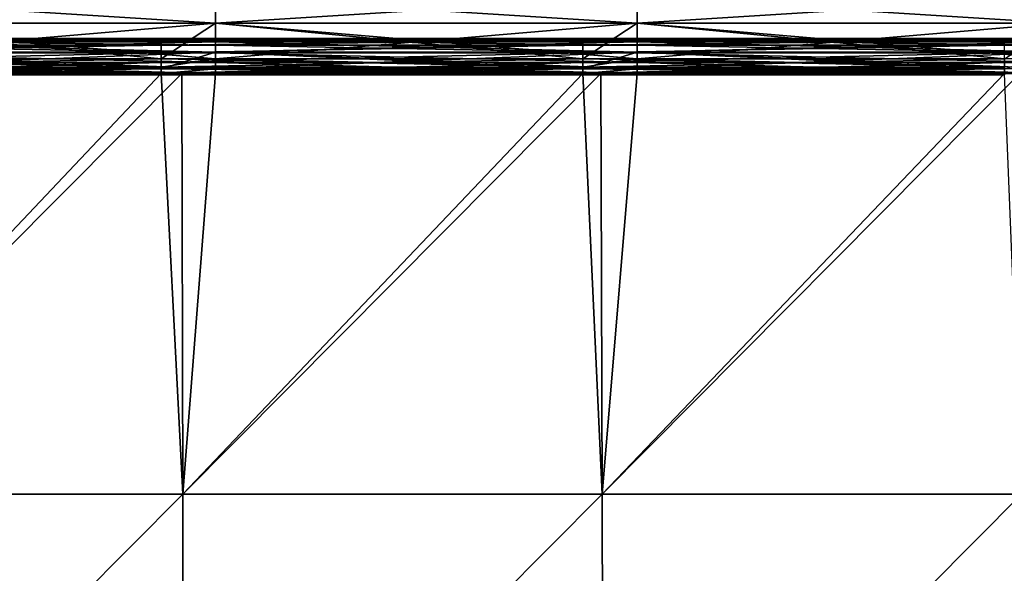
# Model space of a CAD drawing. Header units: millimetres. Extents: x -125 to 125, y -4 to 53.
# Tile 278 of 446: x 25 to 53, y 25 to 41. Entities that reach past the tile are written whole.
import ezdxf

# ---------------------------------------------------------------- set-up
doc = ezdxf.new("R2010")
doc.units = ezdxf.units.MM
doc.header["$LTSCALE"] = 65.185185
for name, color, linetype in [('507', 7, 'CONTINUOUS'), ('509', 7, 'CONTINUOUS'), ('516', 7, 'CONTINUOUS'), ('517', 7, 'CONTINUOUS'), ('544', 7, 'CONTINUOUS'), ('545', 7, 'CONTINUOUS'), ('570', 7, 'CONTINUOUS'), ('571', 7, 'CONTINUOUS'), ('575', 7, 'CONTINUOUS'), ('576', 7, 'CONTINUOUS')]:
    doc.layers.add(name, color=color, linetype=linetype)

msp = doc.modelspace()

# ---------------------------------------------------------------- linework, layer by layer
at = {"layer": '507', "color": 7, "linetype": 'CONTINUOUS'}
for points in [[(17.808, 39.116, 124.659), (17.823, 27.182, 124.763), (29.099, 39.116, 124.659), (17.808, 39.116, 124.659)], [(17.823, 27.182, 124.763), (29.705, 27.182, 124.763), (29.099, 39.116, 124.659), (17.823, 27.182, 124.763)], [(29.099, 39.116, 124.659), (29.705, 27.182, 124.763), (29.681, 39.116, 124.659), (29.099, 39.116, 124.659)], [(29.681, 39.116, 124.659), (29.705, 27.182, 124.763), (41.045, 39.116, 124.659), (29.681, 39.116, 124.659)], [(29.705, 27.182, 124.763), (41.588, 27.182, 124.763), (41.045, 39.116, 124.659), (29.705, 27.182, 124.763)], [(41.045, 39.116, 124.659), (41.588, 27.182, 124.763), (41.553, 39.116, 124.659), (41.045, 39.116, 124.659)], [(41.553, 39.116, 124.659), (41.588, 27.182, 124.763), (52.992, 39.116, 124.659), (41.553, 39.116, 124.659)], [(41.588, 27.182, 124.763), (53.47, 27.182, 124.763), (52.992, 39.116, 124.659), (41.588, 27.182, 124.763)], [(29.705, 27.182, 124.763), (17.823, 27.182, 124.763), (17.838, 15.236, 124.867), (29.705, 27.182, 124.763)], [(29.705, 27.182, 124.763), (17.838, 15.236, 124.867), (29.73, 15.236, 124.867), (29.705, 27.182, 124.763)], [(41.588, 27.182, 124.763), (29.705, 27.182, 124.763), (29.73, 15.236, 124.867), (41.588, 27.182, 124.763)], [(41.588, 27.182, 124.763), (29.73, 15.236, 124.867), (41.622, 15.236, 124.867), (41.588, 27.182, 124.763)], [(53.47, 27.182, 124.763), (41.588, 27.182, 124.763), (41.622, 15.236, 124.867), (53.47, 27.182, 124.763)], [(53.47, 27.182, 124.763), (41.622, 15.236, 124.867), (53.514, 15.236, 124.867), (53.47, 27.182, 124.763)]]:
    msp.add_3dface(points, dxfattribs=at)
at = {"layer": '509', "color": 7, "linetype": 'CONTINUOUS'}
for points in [[(29.681, 39.116, -124.659), (17.823, 27.182, -124.763), (18.687, 39.116, -124.659), (29.681, 39.116, -124.659)], [(29.705, 27.182, -124.763), (17.823, 27.182, -124.763), (29.681, 39.116, -124.659), (29.705, 27.182, -124.763)], [(30.634, 39.116, -124.659), (29.705, 27.182, -124.763), (29.681, 39.116, -124.659), (30.634, 39.116, -124.659)], [(41.553, 39.116, -124.659), (29.705, 27.182, -124.763), (30.634, 39.116, -124.659), (41.553, 39.116, -124.659)], [(41.588, 27.182, -124.763), (29.705, 27.182, -124.763), (41.553, 39.116, -124.659), (41.588, 27.182, -124.763)], [(42.58, 39.116, -124.659), (41.588, 27.182, -124.763), (41.553, 39.116, -124.659), (42.58, 39.116, -124.659)], [(53.425, 39.116, -124.659), (41.588, 27.182, -124.763), (42.58, 39.116, -124.659), (53.425, 39.116, -124.659)], [(53.47, 27.182, -124.763), (41.588, 27.182, -124.763), (53.425, 39.116, -124.659), (53.47, 27.182, -124.763)], [(17.823, 27.182, -124.763), (29.705, 27.182, -124.763), (17.838, 15.236, -124.867), (17.823, 27.182, -124.763)], [(29.705, 27.182, -124.763), (29.73, 15.236, -124.867), (17.838, 15.236, -124.867), (29.705, 27.182, -124.763)], [(29.705, 27.182, -124.763), (41.588, 27.182, -124.763), (29.73, 15.236, -124.867), (29.705, 27.182, -124.763)], [(41.588, 27.182, -124.763), (41.622, 15.236, -124.867), (29.73, 15.236, -124.867), (41.588, 27.182, -124.763)], [(41.588, 27.182, -124.763), (53.47, 27.182, -124.763), (41.622, 15.236, -124.867), (41.588, 27.182, -124.763)], [(53.47, 27.182, -124.763), (53.514, 15.236, -124.867), (41.622, 15.236, -124.867), (53.47, 27.182, -124.763)]]:
    msp.add_3dface(points, dxfattribs=at)
at = {"layer": '516', "linetype": 'CONTINUOUS'}
for points in [[(18.689, 40.107, 123.669), (30.635, 40.015, 122.663), (18.689, 40.015, 122.663), (18.689, 40.107, 123.669)], [(29.099, 40.107, 123.669), (30.635, 40.015, 122.663), (18.689, 40.107, 123.669), (29.099, 40.107, 123.669)], [(30.635, 40.015, 122.663), (30.635, 39.723, 121.697), (18.689, 40.015, 122.663), (30.635, 40.015, 122.663)], [(18.689, 40.015, 122.663), (30.635, 39.723, 121.697), (18.689, 39.723, 121.697), (18.689, 40.015, 122.663)], [(30.635, 40.107, 123.669), (30.635, 40.015, 122.663), (29.099, 40.107, 123.669), (30.635, 40.107, 123.669)], [(30.635, 40.107, 123.669), (42.582, 40.015, 122.663), (30.635, 40.015, 122.663), (30.635, 40.107, 123.669)], [(41.045, 40.107, 123.669), (42.582, 40.015, 122.663), (30.635, 40.107, 123.669), (41.045, 40.107, 123.669)], [(30.635, 40.015, 122.663), (42.582, 39.723, 121.697), (30.635, 39.723, 121.697), (30.635, 40.015, 122.663)], [(42.582, 40.015, 122.663), (42.582, 39.723, 121.697), (30.635, 40.015, 122.663), (42.582, 40.015, 122.663)], [(42.582, 40.107, 123.669), (42.582, 40.015, 122.663), (41.045, 40.107, 123.669), (42.582, 40.107, 123.669)], [(42.582, 40.107, 123.669), (54.528, 40.015, 122.663), (42.582, 40.015, 122.663), (42.582, 40.107, 123.669)], [(52.992, 40.107, 123.669), (54.528, 40.015, 122.663), (42.582, 40.107, 123.669), (52.992, 40.107, 123.669)], [(54.528, 40.015, 122.663), (54.528, 39.723, 121.697), (42.582, 40.015, 122.663), (54.528, 40.015, 122.663)], [(42.582, 40.015, 122.663), (54.528, 39.723, 121.697), (42.582, 39.723, 121.697), (42.582, 40.015, 122.663)], [(18.689, 39.243, 120.809), (18.689, 39.723, 121.697), (29.099, 39.243, 120.809), (18.689, 39.243, 120.809)], [(18.689, 39.723, 121.697), (30.635, 39.243, 120.809), (29.099, 39.243, 120.809), (18.689, 39.723, 121.697)], [(30.635, 39.723, 121.697), (30.635, 39.243, 120.809), (18.689, 39.723, 121.697), (30.635, 39.723, 121.697)], [(30.635, 39.243, 120.809), (30.635, 39.723, 121.697), (41.045, 39.243, 120.809), (30.635, 39.243, 120.809)], [(30.635, 39.723, 121.697), (42.582, 39.243, 120.809), (41.045, 39.243, 120.809), (30.635, 39.723, 121.697)], [(42.582, 39.723, 121.697), (42.582, 39.243, 120.809), (30.635, 39.723, 121.697), (42.582, 39.723, 121.697)], [(42.582, 39.243, 120.809), (42.582, 39.723, 121.697), (52.992, 39.243, 120.809), (42.582, 39.243, 120.809)], [(54.528, 39.723, 121.697), (54.528, 39.243, 120.809), (42.582, 39.723, 121.697), (54.528, 39.723, 121.697)], [(42.582, 39.723, 121.697), (54.528, 39.243, 120.809), (52.992, 39.243, 120.809), (42.582, 39.723, 121.697)]]:
    msp.add_3dface(points, dxfattribs=at)
at = {"layer": '517', "linetype": 'CONTINUOUS'}
for points in [[(30.638, 40.545, 118.539), (30.638, 41.296, 117.432), (18.691, 40.545, 118.539), (30.638, 40.545, 118.539)], [(18.691, 40.545, 118.539), (30.638, 41.296, 117.432), (18.691, 41.296, 117.432), (18.691, 40.545, 118.539)], [(42.584, 40.545, 118.539), (42.584, 41.296, 117.432), (30.638, 40.545, 118.539), (42.584, 40.545, 118.539)], [(30.638, 40.545, 118.539), (42.584, 41.296, 117.432), (30.638, 41.296, 117.432), (30.638, 40.545, 118.539)], [(42.584, 40.545, 118.539), (54.531, 41.296, 117.432), (42.584, 41.296, 117.432), (42.584, 40.545, 118.539)], [(54.531, 40.545, 118.539), (54.531, 41.296, 117.432), (42.584, 40.545, 118.539), (54.531, 40.545, 118.539)], [(29.099, 39.529, 119.407), (30.638, 40.545, 118.539), (18.691, 39.529, 119.407), (29.099, 39.529, 119.407)], [(18.691, 39.529, 119.407), (30.638, 40.545, 118.539), (18.691, 40.545, 118.539), (18.691, 39.529, 119.407)], [(30.638, 39.529, 119.407), (30.638, 40.545, 118.539), (29.099, 39.529, 119.407), (30.638, 39.529, 119.407)], [(41.045, 39.529, 119.407), (42.584, 40.545, 118.539), (30.638, 39.529, 119.407), (41.045, 39.529, 119.407)], [(30.638, 39.529, 119.407), (42.584, 40.545, 118.539), (30.638, 40.545, 118.539), (30.638, 39.529, 119.407)], [(42.584, 39.529, 119.407), (42.584, 40.545, 118.539), (41.045, 39.529, 119.407), (42.584, 39.529, 119.407)], [(42.584, 39.529, 119.407), (54.531, 40.545, 118.539), (42.584, 40.545, 118.539), (42.584, 39.529, 119.407)], [(52.992, 39.529, 119.407), (54.531, 40.545, 118.539), (42.584, 39.529, 119.407), (52.992, 39.529, 119.407)]]:
    msp.add_3dface(points, dxfattribs=at)
at = {"layer": '544', "linetype": 'CONTINUOUS'}
for points in [[(30.638, 41.296, -117.432), (30.638, 40.545, -118.539), (18.691, 41.296, -117.432), (30.638, 41.296, -117.432)], [(18.691, 41.296, -117.432), (30.638, 40.545, -118.539), (18.691, 40.545, -118.539), (18.691, 41.296, -117.432)], [(42.584, 41.296, -117.432), (42.584, 40.545, -118.539), (30.638, 41.296, -117.432), (42.584, 41.296, -117.432)], [(30.638, 41.296, -117.432), (42.584, 40.545, -118.539), (30.638, 40.545, -118.539), (30.638, 41.296, -117.432)], [(54.531, 41.296, -117.432), (54.531, 40.545, -118.539), (42.584, 41.296, -117.432), (54.531, 41.296, -117.432)], [(42.584, 41.296, -117.432), (54.531, 40.545, -118.539), (42.584, 40.545, -118.539), (42.584, 41.296, -117.432)], [(30.638, 40.545, -118.539), (30.638, 39.529, -119.407), (18.691, 40.545, -118.539), (30.638, 40.545, -118.539)], [(18.691, 40.545, -118.539), (30.638, 39.529, -119.407), (29.099, 39.529, -119.407), (18.691, 40.545, -118.539)], [(18.691, 39.529, -119.407), (18.691, 40.545, -118.539), (29.099, 39.529, -119.407), (18.691, 39.529, -119.407)], [(30.638, 39.529, -119.407), (30.638, 40.545, -118.539), (41.045, 39.529, -119.407), (30.638, 39.529, -119.407)], [(30.638, 40.545, -118.539), (42.584, 39.529, -119.407), (41.045, 39.529, -119.407), (30.638, 40.545, -118.539)], [(42.584, 40.545, -118.539), (42.584, 39.529, -119.407), (30.638, 40.545, -118.539), (42.584, 40.545, -118.539)], [(54.531, 40.545, -118.539), (54.531, 39.529, -119.407), (42.584, 40.545, -118.539), (54.531, 40.545, -118.539)], [(42.584, 40.545, -118.539), (54.531, 39.529, -119.407), (52.992, 39.529, -119.407), (42.584, 40.545, -118.539)], [(42.584, 39.529, -119.407), (42.584, 40.545, -118.539), (52.992, 39.529, -119.407), (42.584, 39.529, -119.407)]]:
    msp.add_3dface(points, dxfattribs=at)
at = {"layer": '545', "linetype": 'CONTINUOUS'}
for points in [[(18.687, 40.107, -123.669), (18.688, 40.015, -122.663), (30.634, 40.107, -123.669), (18.687, 40.107, -123.669)], [(30.634, 40.107, -123.669), (18.688, 40.015, -122.663), (30.634, 40.015, -122.663), (30.634, 40.107, -123.669)], [(18.688, 40.015, -122.663), (18.688, 39.723, -121.697), (30.634, 40.015, -122.663), (18.688, 40.015, -122.663)], [(30.634, 40.015, -122.663), (18.688, 39.723, -121.697), (30.635, 39.723, -121.697), (30.634, 40.015, -122.663)], [(42.58, 40.107, -123.669), (30.634, 40.015, -122.663), (42.581, 40.015, -122.663), (42.58, 40.107, -123.669)], [(30.634, 40.107, -123.669), (30.634, 40.015, -122.663), (42.58, 40.107, -123.669), (30.634, 40.107, -123.669)], [(30.634, 40.015, -122.663), (30.635, 39.723, -121.697), (42.581, 40.015, -122.663), (30.634, 40.015, -122.663)], [(42.581, 40.015, -122.663), (30.635, 39.723, -121.697), (42.581, 39.723, -121.697), (42.581, 40.015, -122.663)], [(42.58, 40.107, -123.669), (42.581, 40.015, -122.663), (54.527, 40.107, -123.669), (42.58, 40.107, -123.669)], [(54.527, 40.107, -123.669), (42.581, 40.015, -122.663), (54.527, 40.015, -122.663), (54.527, 40.107, -123.669)], [(54.527, 40.015, -122.663), (42.581, 39.723, -121.697), (54.528, 39.723, -121.697), (54.527, 40.015, -122.663)], [(42.581, 40.015, -122.663), (42.581, 39.723, -121.697), (54.527, 40.015, -122.663), (42.581, 40.015, -122.663)], [(18.688, 39.723, -121.697), (18.689, 39.243, -120.809), (30.635, 39.723, -121.697), (18.688, 39.723, -121.697)], [(30.635, 39.723, -121.697), (18.689, 39.243, -120.809), (29.099, 39.243, -120.809), (30.635, 39.723, -121.697)], [(30.635, 39.243, -120.809), (30.635, 39.723, -121.697), (29.099, 39.243, -120.809), (30.635, 39.243, -120.809)], [(42.581, 39.723, -121.697), (30.635, 39.243, -120.809), (41.045, 39.243, -120.809), (42.581, 39.723, -121.697)], [(30.635, 39.723, -121.697), (30.635, 39.243, -120.809), (42.581, 39.723, -121.697), (30.635, 39.723, -121.697)], [(42.582, 39.243, -120.809), (42.581, 39.723, -121.697), (41.045, 39.243, -120.809), (42.582, 39.243, -120.809)], [(42.581, 39.723, -121.697), (42.582, 39.243, -120.809), (54.528, 39.723, -121.697), (42.581, 39.723, -121.697)], [(54.528, 39.723, -121.697), (42.582, 39.243, -120.809), (52.992, 39.243, -120.809), (54.528, 39.723, -121.697)]]:
    msp.add_3dface(points, dxfattribs=at)
at = {"layer": '570', "linetype": 'CONTINUOUS'}
for points in [[(17.152, 39.529, -119.407), (18.691, 39.529, -119.407), (29.099, 39.292, -119.619), (17.152, 39.529, -119.407)], [(17.152, 39.529, -119.407), (29.099, 39.292, -119.619), (17.152, 39.292, -119.619), (17.152, 39.529, -119.407)], [(18.691, 39.529, -119.407), (29.099, 39.529, -119.407), (29.099, 39.292, -119.619), (18.691, 39.529, -119.407)], [(29.099, 39.529, -119.407), (30.638, 39.529, -119.407), (41.045, 39.292, -119.619), (29.099, 39.529, -119.407)], [(29.099, 39.529, -119.407), (41.045, 39.292, -119.619), (29.099, 39.292, -119.619), (29.099, 39.529, -119.407)], [(30.638, 39.529, -119.407), (41.045, 39.529, -119.407), (41.045, 39.292, -119.619), (30.638, 39.529, -119.407)], [(41.045, 39.529, -119.407), (52.992, 39.292, -119.619), (41.045, 39.292, -119.619), (41.045, 39.529, -119.407)], [(41.045, 39.529, -119.407), (42.584, 39.529, -119.407), (52.992, 39.292, -119.619), (41.045, 39.529, -119.407)], [(42.584, 39.529, -119.407), (52.992, 39.529, -119.407), (52.992, 39.292, -119.619), (42.584, 39.529, -119.407)], [(17.152, 39.292, -119.619), (29.099, 39.135, -119.895), (17.152, 39.135, -119.895), (17.152, 39.292, -119.619)], [(29.099, 39.292, -119.619), (29.099, 39.135, -119.895), (17.152, 39.292, -119.619), (29.099, 39.292, -119.619)], [(29.099, 39.243, -120.809), (18.689, 39.243, -120.809), (17.152, 39.109, -120.521), (29.099, 39.243, -120.809)], [(29.099, 39.109, -120.521), (29.099, 39.243, -120.809), (17.152, 39.109, -120.521), (29.099, 39.109, -120.521)], [(17.152, 39.135, -119.895), (29.099, 39.071, -120.206), (17.152, 39.071, -120.206), (17.152, 39.135, -119.895)], [(29.099, 39.135, -119.895), (29.099, 39.071, -120.206), (17.152, 39.135, -119.895), (29.099, 39.135, -119.895)], [(17.152, 39.071, -120.206), (29.099, 39.109, -120.521), (17.152, 39.109, -120.521), (17.152, 39.071, -120.206)], [(29.099, 39.071, -120.206), (29.099, 39.109, -120.521), (17.152, 39.071, -120.206), (29.099, 39.071, -120.206)], [(41.045, 39.292, -119.619), (41.045, 39.135, -119.895), (29.099, 39.292, -119.619), (41.045, 39.292, -119.619)], [(29.099, 39.292, -119.619), (41.045, 39.135, -119.895), (29.099, 39.135, -119.895), (29.099, 39.292, -119.619)], [(30.635, 39.243, -120.809), (29.099, 39.243, -120.809), (29.099, 39.109, -120.521), (30.635, 39.243, -120.809)], [(41.045, 39.243, -120.809), (30.635, 39.243, -120.809), (29.099, 39.109, -120.521), (41.045, 39.243, -120.809)], [(41.045, 39.109, -120.521), (41.045, 39.243, -120.809), (29.099, 39.109, -120.521), (41.045, 39.109, -120.521)], [(29.099, 39.135, -119.895), (41.045, 39.071, -120.206), (29.099, 39.071, -120.206), (29.099, 39.135, -119.895)], [(41.045, 39.135, -119.895), (41.045, 39.071, -120.206), (29.099, 39.135, -119.895), (41.045, 39.135, -119.895)], [(29.099, 39.071, -120.206), (41.045, 39.109, -120.521), (29.099, 39.109, -120.521), (29.099, 39.071, -120.206)], [(41.045, 39.071, -120.206), (41.045, 39.109, -120.521), (29.099, 39.071, -120.206), (41.045, 39.071, -120.206)], [(41.045, 39.292, -119.619), (52.992, 39.135, -119.895), (41.045, 39.135, -119.895), (41.045, 39.292, -119.619)], [(52.992, 39.292, -119.619), (52.992, 39.135, -119.895), (41.045, 39.292, -119.619), (52.992, 39.292, -119.619)], [(42.582, 39.243, -120.809), (41.045, 39.243, -120.809), (41.045, 39.109, -120.521), (42.582, 39.243, -120.809)], [(52.992, 39.243, -120.809), (42.582, 39.243, -120.809), (41.045, 39.109, -120.521), (52.992, 39.243, -120.809)], [(52.992, 39.109, -120.521), (52.992, 39.243, -120.809), (41.045, 39.109, -120.521), (52.992, 39.109, -120.521)], [(41.045, 39.135, -119.895), (52.992, 39.071, -120.206), (41.045, 39.071, -120.206), (41.045, 39.135, -119.895)], [(52.992, 39.135, -119.895), (52.992, 39.071, -120.206), (41.045, 39.135, -119.895), (52.992, 39.135, -119.895)], [(41.045, 39.071, -120.206), (52.992, 39.109, -120.521), (41.045, 39.109, -120.521), (41.045, 39.071, -120.206)], [(52.992, 39.071, -120.206), (52.992, 39.109, -120.521), (41.045, 39.071, -120.206), (52.992, 39.071, -120.206)]]:
    msp.add_3dface(points, dxfattribs=at)
at = {"layer": '571', "linetype": 'CONTINUOUS'}
for points in [[(18.687, 40.107, -123.669), (30.634, 40.107, -123.669), (30.634, 40.057, -123.974), (18.687, 40.107, -123.669)], [(18.687, 40.057, -123.974), (18.687, 40.107, -123.669), (30.634, 40.057, -123.974), (18.687, 40.057, -123.974)], [(18.687, 39.915, -124.248), (18.687, 40.057, -123.974), (30.634, 39.915, -124.248), (18.687, 39.915, -124.248)], [(30.634, 39.915, -124.248), (18.687, 40.057, -123.974), (30.634, 40.057, -123.974), (30.634, 39.915, -124.248)], [(18.687, 39.696, -124.467), (18.687, 39.915, -124.248), (30.634, 39.696, -124.467), (18.687, 39.696, -124.467)], [(30.634, 39.696, -124.467), (18.687, 39.915, -124.248), (30.634, 39.915, -124.248), (30.634, 39.696, -124.467)], [(30.634, 40.057, -123.974), (30.634, 40.107, -123.669), (42.58, 40.057, -123.974), (30.634, 40.057, -123.974)], [(30.634, 40.107, -123.669), (42.58, 40.107, -123.669), (42.58, 40.057, -123.974), (30.634, 40.107, -123.669)], [(30.634, 39.915, -124.248), (30.634, 40.057, -123.974), (42.58, 39.915, -124.248), (30.634, 39.915, -124.248)], [(42.58, 39.915, -124.248), (30.634, 40.057, -123.974), (42.58, 40.057, -123.974), (42.58, 39.915, -124.248)], [(30.634, 39.696, -124.467), (30.634, 39.915, -124.248), (42.58, 39.696, -124.467), (30.634, 39.696, -124.467)], [(42.58, 39.696, -124.467), (30.634, 39.915, -124.248), (42.58, 39.915, -124.248), (42.58, 39.696, -124.467)], [(42.58, 40.057, -123.974), (42.58, 40.107, -123.669), (54.527, 40.057, -123.974), (42.58, 40.057, -123.974)], [(42.58, 40.107, -123.669), (54.527, 40.107, -123.669), (54.527, 40.057, -123.974), (42.58, 40.107, -123.669)], [(54.527, 39.915, -124.248), (42.58, 40.057, -123.974), (54.527, 40.057, -123.974), (54.527, 39.915, -124.248)], [(42.58, 39.915, -124.248), (42.58, 40.057, -123.974), (54.527, 39.915, -124.248), (42.58, 39.915, -124.248)], [(54.527, 39.696, -124.467), (42.58, 39.915, -124.248), (54.527, 39.915, -124.248), (54.527, 39.696, -124.467)], [(42.58, 39.696, -124.467), (42.58, 39.915, -124.248), (54.527, 39.696, -124.467), (42.58, 39.696, -124.467)], [(30.634, 39.421, -124.608), (18.687, 39.696, -124.467), (30.634, 39.696, -124.467), (30.634, 39.421, -124.608)], [(18.687, 39.421, -124.608), (18.687, 39.696, -124.467), (30.634, 39.421, -124.608), (18.687, 39.421, -124.608)], [(30.634, 39.421, -124.608), (30.634, 39.696, -124.467), (42.58, 39.421, -124.608), (30.634, 39.421, -124.608)], [(42.58, 39.421, -124.608), (30.634, 39.696, -124.467), (42.58, 39.696, -124.467), (42.58, 39.421, -124.608)], [(42.58, 39.421, -124.608), (42.58, 39.696, -124.467), (54.527, 39.421, -124.608), (42.58, 39.421, -124.608)], [(54.527, 39.421, -124.608), (42.58, 39.696, -124.467), (54.527, 39.696, -124.467), (54.527, 39.421, -124.608)], [(30.634, 39.116, -124.659), (29.681, 39.116, -124.659), (18.687, 39.421, -124.608), (30.634, 39.116, -124.659)], [(30.634, 39.116, -124.659), (18.687, 39.421, -124.608), (30.634, 39.421, -124.608), (30.634, 39.116, -124.659)], [(29.681, 39.116, -124.659), (18.687, 39.116, -124.659), (18.687, 39.421, -124.608), (29.681, 39.116, -124.659)], [(41.553, 39.116, -124.659), (30.634, 39.116, -124.659), (30.634, 39.421, -124.608), (41.553, 39.116, -124.659)], [(42.58, 39.116, -124.659), (41.553, 39.116, -124.659), (30.634, 39.421, -124.608), (42.58, 39.116, -124.659)], [(42.58, 39.116, -124.659), (30.634, 39.421, -124.608), (42.58, 39.421, -124.608), (42.58, 39.116, -124.659)], [(54.527, 39.116, -124.659), (53.425, 39.116, -124.659), (42.58, 39.421, -124.608), (54.527, 39.116, -124.659)], [(54.527, 39.116, -124.659), (42.58, 39.421, -124.608), (54.527, 39.421, -124.608), (54.527, 39.116, -124.659)], [(53.425, 39.116, -124.659), (42.58, 39.116, -124.659), (42.58, 39.421, -124.608), (53.425, 39.116, -124.659)]]:
    msp.add_3dface(points, dxfattribs=at)
at = {"layer": '575', "linetype": 'CONTINUOUS'}
for points in [[(29.099, 39.292, 119.619), (29.099, 39.529, 119.407), (17.152, 39.292, 119.619), (29.099, 39.292, 119.619)], [(29.099, 39.529, 119.407), (18.691, 39.529, 119.407), (17.152, 39.292, 119.619), (29.099, 39.529, 119.407)], [(30.638, 39.529, 119.407), (29.099, 39.529, 119.407), (29.099, 39.292, 119.619), (30.638, 39.529, 119.407)], [(41.045, 39.292, 119.619), (41.045, 39.529, 119.407), (29.099, 39.292, 119.619), (41.045, 39.292, 119.619)], [(41.045, 39.529, 119.407), (30.638, 39.529, 119.407), (29.099, 39.292, 119.619), (41.045, 39.529, 119.407)], [(52.992, 39.529, 119.407), (42.584, 39.529, 119.407), (41.045, 39.292, 119.619), (52.992, 39.529, 119.407)], [(52.992, 39.292, 119.619), (52.992, 39.529, 119.407), (41.045, 39.292, 119.619), (52.992, 39.292, 119.619)], [(42.584, 39.529, 119.407), (41.045, 39.529, 119.407), (41.045, 39.292, 119.619), (42.584, 39.529, 119.407)], [(17.152, 39.135, 119.895), (29.099, 39.292, 119.619), (17.152, 39.292, 119.619), (17.152, 39.135, 119.895)], [(29.099, 39.135, 119.895), (29.099, 39.292, 119.619), (17.152, 39.135, 119.895), (29.099, 39.135, 119.895)], [(17.152, 39.243, 120.809), (18.689, 39.243, 120.809), (29.099, 39.109, 120.521), (17.152, 39.243, 120.809)], [(17.152, 39.243, 120.809), (29.099, 39.109, 120.521), (17.152, 39.109, 120.521), (17.152, 39.243, 120.809)], [(29.099, 39.071, 120.206), (29.099, 39.135, 119.895), (17.152, 39.071, 120.206), (29.099, 39.071, 120.206)], [(17.152, 39.071, 120.206), (29.099, 39.135, 119.895), (17.152, 39.135, 119.895), (17.152, 39.071, 120.206)], [(29.099, 39.109, 120.521), (29.099, 39.071, 120.206), (17.152, 39.109, 120.521), (29.099, 39.109, 120.521)], [(17.152, 39.109, 120.521), (29.099, 39.071, 120.206), (17.152, 39.071, 120.206), (17.152, 39.109, 120.521)], [(18.689, 39.243, 120.809), (29.099, 39.243, 120.809), (29.099, 39.109, 120.521), (18.689, 39.243, 120.809)], [(41.045, 39.135, 119.895), (41.045, 39.292, 119.619), (29.099, 39.135, 119.895), (41.045, 39.135, 119.895)], [(29.099, 39.135, 119.895), (41.045, 39.292, 119.619), (29.099, 39.292, 119.619), (29.099, 39.135, 119.895)], [(29.099, 39.243, 120.809), (30.635, 39.243, 120.809), (41.045, 39.109, 120.521), (29.099, 39.243, 120.809)], [(29.099, 39.243, 120.809), (41.045, 39.109, 120.521), (29.099, 39.109, 120.521), (29.099, 39.243, 120.809)], [(41.045, 39.071, 120.206), (41.045, 39.135, 119.895), (29.099, 39.071, 120.206), (41.045, 39.071, 120.206)], [(29.099, 39.071, 120.206), (41.045, 39.135, 119.895), (29.099, 39.135, 119.895), (29.099, 39.071, 120.206)], [(29.099, 39.109, 120.521), (41.045, 39.071, 120.206), (29.099, 39.071, 120.206), (29.099, 39.109, 120.521)], [(41.045, 39.109, 120.521), (41.045, 39.071, 120.206), (29.099, 39.109, 120.521), (41.045, 39.109, 120.521)], [(30.635, 39.243, 120.809), (41.045, 39.243, 120.809), (41.045, 39.109, 120.521), (30.635, 39.243, 120.809)], [(52.992, 39.135, 119.895), (52.992, 39.292, 119.619), (41.045, 39.135, 119.895), (52.992, 39.135, 119.895)], [(41.045, 39.135, 119.895), (52.992, 39.292, 119.619), (41.045, 39.292, 119.619), (41.045, 39.135, 119.895)], [(41.045, 39.243, 120.809), (52.992, 39.109, 120.521), (41.045, 39.109, 120.521), (41.045, 39.243, 120.809)], [(41.045, 39.243, 120.809), (42.582, 39.243, 120.809), (52.992, 39.109, 120.521), (41.045, 39.243, 120.809)], [(52.992, 39.071, 120.206), (52.992, 39.135, 119.895), (41.045, 39.071, 120.206), (52.992, 39.071, 120.206)], [(41.045, 39.071, 120.206), (52.992, 39.135, 119.895), (41.045, 39.135, 119.895), (41.045, 39.071, 120.206)], [(52.992, 39.109, 120.521), (52.992, 39.071, 120.206), (41.045, 39.109, 120.521), (52.992, 39.109, 120.521)], [(41.045, 39.109, 120.521), (52.992, 39.071, 120.206), (41.045, 39.071, 120.206), (41.045, 39.109, 120.521)], [(42.582, 39.243, 120.809), (52.992, 39.243, 120.809), (52.992, 39.109, 120.521), (42.582, 39.243, 120.809)]]:
    msp.add_3dface(points, dxfattribs=at)
at = {"layer": '576', "linetype": 'CONTINUOUS'}
for points in [[(29.099, 40.107, 123.669), (18.689, 40.107, 123.669), (17.152, 40.057, 123.974), (29.099, 40.107, 123.669)], [(29.099, 40.057, 123.974), (29.099, 40.107, 123.669), (17.152, 40.057, 123.974), (29.099, 40.057, 123.974)], [(17.152, 39.915, 124.248), (29.099, 40.057, 123.974), (17.152, 40.057, 123.974), (17.152, 39.915, 124.248)], [(29.099, 39.915, 124.248), (29.099, 40.057, 123.974), (17.152, 39.915, 124.248), (29.099, 39.915, 124.248)], [(29.099, 39.696, 124.467), (29.099, 39.915, 124.248), (17.152, 39.696, 124.467), (29.099, 39.696, 124.467)], [(17.152, 39.696, 124.467), (29.099, 39.915, 124.248), (17.152, 39.915, 124.248), (17.152, 39.696, 124.467)], [(41.045, 40.107, 123.669), (30.635, 40.107, 123.669), (29.099, 40.057, 123.974), (41.045, 40.107, 123.669)], [(41.045, 40.057, 123.974), (41.045, 40.107, 123.669), (29.099, 40.057, 123.974), (41.045, 40.057, 123.974)], [(30.635, 40.107, 123.669), (29.099, 40.107, 123.669), (29.099, 40.057, 123.974), (30.635, 40.107, 123.669)], [(29.099, 39.915, 124.248), (41.045, 40.057, 123.974), (29.099, 40.057, 123.974), (29.099, 39.915, 124.248)], [(41.045, 39.915, 124.248), (41.045, 40.057, 123.974), (29.099, 39.915, 124.248), (41.045, 39.915, 124.248)], [(29.099, 39.696, 124.467), (41.045, 39.915, 124.248), (29.099, 39.915, 124.248), (29.099, 39.696, 124.467)], [(41.045, 39.696, 124.467), (41.045, 39.915, 124.248), (29.099, 39.696, 124.467), (41.045, 39.696, 124.467)], [(52.992, 40.107, 123.669), (42.582, 40.107, 123.669), (41.045, 40.057, 123.974), (52.992, 40.107, 123.669)], [(52.992, 40.057, 123.974), (52.992, 40.107, 123.669), (41.045, 40.057, 123.974), (52.992, 40.057, 123.974)], [(42.582, 40.107, 123.669), (41.045, 40.107, 123.669), (41.045, 40.057, 123.974), (42.582, 40.107, 123.669)], [(41.045, 39.915, 124.248), (52.992, 40.057, 123.974), (41.045, 40.057, 123.974), (41.045, 39.915, 124.248)], [(52.992, 39.915, 124.248), (52.992, 40.057, 123.974), (41.045, 39.915, 124.248), (52.992, 39.915, 124.248)], [(41.045, 39.696, 124.467), (52.992, 39.915, 124.248), (41.045, 39.915, 124.248), (41.045, 39.696, 124.467)], [(52.992, 39.696, 124.467), (52.992, 39.915, 124.248), (41.045, 39.696, 124.467), (52.992, 39.696, 124.467)], [(29.099, 39.421, 124.608), (29.099, 39.696, 124.467), (17.152, 39.421, 124.608), (29.099, 39.421, 124.608)], [(17.152, 39.421, 124.608), (29.099, 39.696, 124.467), (17.152, 39.696, 124.467), (17.152, 39.421, 124.608)], [(29.099, 39.421, 124.608), (41.045, 39.696, 124.467), (29.099, 39.696, 124.467), (29.099, 39.421, 124.608)], [(41.045, 39.421, 124.608), (41.045, 39.696, 124.467), (29.099, 39.421, 124.608), (41.045, 39.421, 124.608)], [(52.992, 39.421, 124.608), (52.992, 39.696, 124.467), (41.045, 39.421, 124.608), (52.992, 39.421, 124.608)], [(41.045, 39.421, 124.608), (52.992, 39.696, 124.467), (41.045, 39.696, 124.467), (41.045, 39.421, 124.608)], [(17.152, 39.116, 124.659), (29.099, 39.421, 124.608), (17.152, 39.421, 124.608), (17.152, 39.116, 124.659)], [(17.152, 39.116, 124.659), (17.808, 39.116, 124.659), (29.099, 39.421, 124.608), (17.152, 39.116, 124.659)], [(17.808, 39.116, 124.659), (29.099, 39.116, 124.659), (29.099, 39.421, 124.608), (17.808, 39.116, 124.659)], [(29.099, 39.116, 124.659), (29.681, 39.116, 124.659), (41.045, 39.421, 124.608), (29.099, 39.116, 124.659)], [(29.099, 39.116, 124.659), (41.045, 39.421, 124.608), (29.099, 39.421, 124.608), (29.099, 39.116, 124.659)], [(29.681, 39.116, 124.659), (41.045, 39.116, 124.659), (41.045, 39.421, 124.608), (29.681, 39.116, 124.659)], [(41.045, 39.116, 124.659), (41.553, 39.116, 124.659), (52.992, 39.421, 124.608), (41.045, 39.116, 124.659)], [(41.045, 39.116, 124.659), (52.992, 39.421, 124.608), (41.045, 39.421, 124.608), (41.045, 39.116, 124.659)], [(41.553, 39.116, 124.659), (52.992, 39.116, 124.659), (52.992, 39.421, 124.608), (41.553, 39.116, 124.659)]]:
    msp.add_3dface(points, dxfattribs=at)

doc.saveas('drawing.dxf')
